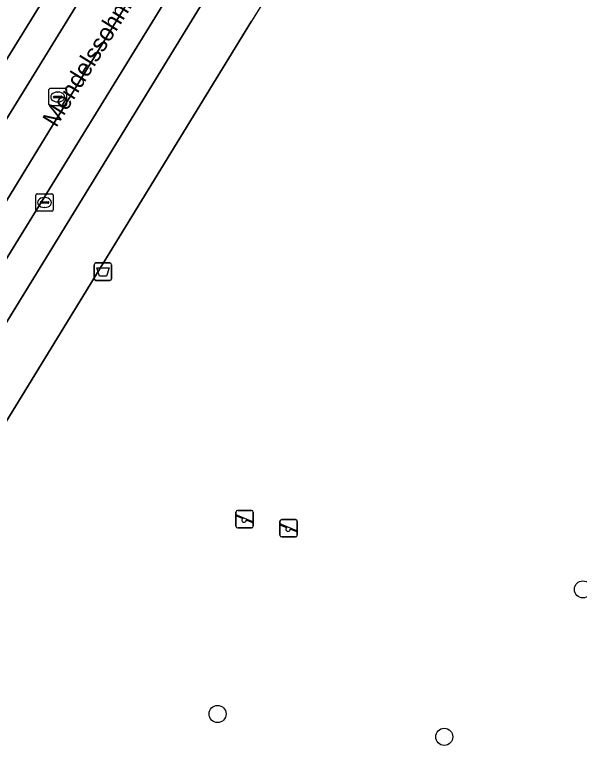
# Model space of a CAD drawing. Extents: x 159039 to 160102, y 381214 to 382524.
# Drawn here: x 159407.52 to 159439.83, y 381776.87 to 381818.69 of the extents above; entities that cross this region are included whole.
import ezdxf

# ---------------------------------------------------------------- set-up
doc = ezdxf.new("R2010")
doc.units = 0
for name, color, linetype in [('IMGEO_Afvalbak', 7, 'Continuous'), ('IMGEO_Boom', 7, 'Continuous'), ('IMGEO_Groenvoorziening', 7, 'Continuous'), ('IMGEO_Kolk', 7, 'Continuous'), ('IMGEO_Openbare_ruimte_label', 7, 'Continuous'), ('IMGEO_Parkeervlak_open', 7, 'Continuous'), ('IMGEO_Rijbaan_lokaal_gesloten', 7, 'Continuous'), ('IMGEO_Rioolput', 7, 'Continuous'), ('IMGEO_Speelvoorziening', 7, 'Continuous'), ('IMGEO_Voetpad_open', 7, 'Continuous')]:
    doc.layers.add(name, color=color, linetype=linetype)

msp = doc.modelspace()

# ---------------------------------------------------------------- linework, layer by layer
at = {"layer": 'IMGEO_Afvalbak'}
for p, q in [((159412.075, 381803.574), (159412.075, 381804.374)), ((159412.075, 381804.374), (159412.075, 381803.574)), ((159412.175, 381804.474), (159412.965, 381804.474)), ((159412.965, 381804.474), (159412.175, 381804.474)), ((159413.065, 381804.374), (159413.065, 381803.574)), ((159413.065, 381803.574), (159413.065, 381804.374)), ((159412.965, 381803.474), (159412.175, 381803.474)), ((159412.175, 381803.474), (159412.965, 381803.474))]:
    msp.add_line(p, q, dxfattribs=at)
msp.add_lwpolyline([(159412.218, 381804.188), (159412.922, 381804.188), (159412.773, 381803.718), (159412.367, 381803.718), (159412.218, 381804.188)], dxfattribs=at)
for centre, start, end in [((159412.175, 381804.374), 90, 180), ((159412.175, 381804.374), 90, 180), ((159412.965, 381804.374), 0, 90), ((159412.965, 381804.374), 360, 90), ((159412.175, 381803.574), 180, 270), ((159412.175, 381803.574), 180, 270), ((159412.965, 381803.574), 270, 0), ((159412.965, 381803.574), 270, 0)]:
    msp.add_arc(centre, 0.1, start, end, dxfattribs=at)
at = {"layer": 'IMGEO_Boom'}
for centre in [(159440.027, 381785.796), (159419.13, 381778.666), (159432.098, 381777.358)]:
    msp.add_circle(centre, 0.489, dxfattribs=at)
at = {"layer": 'IMGEO_Groenvoorziening'}
msp.add_lwpolyline([(159421.066, 381818.312), (159406.639, 381794.78), (159402.505, 381787.621), (159397.942, 381779.448), (159397.452, 381778.605)], dxfattribs=at)
msp.add_arc((160582.266, 381102.158), 1364.281, 147.122201, 148.336388, dxfattribs=at)
at = {"layer": 'IMGEO_Kolk'}
for p, q in [((159408.731, 381807.508), (159408.731, 381808.36)), ((159408.806, 381808.434), (159409.658, 381808.434)), ((159409.219, 381808.214), (159409.244, 381808.214)), ((159409.732, 381808.36), (159409.732, 381807.508)), ((159408.99, 381807.928), (159408.99, 381807.94)), ((159409.428, 381807.891), (159409.03, 381807.891)), ((159409.033, 381807.977), (159409.431, 381807.977)), ((159409.242, 381807.654), (159409.217, 381807.654)), ((159409.474, 381807.94), (159409.474, 381807.928)), ((159409.658, 381807.434), (159408.806, 381807.434))]:
    msp.add_line(p, q, dxfattribs=at)
for points in [[(159408.731, 381807.508), (159408.731, 381808.36)], [(159408.806, 381808.434), (159409.658, 381808.434)], [(159409.732, 381808.36), (159409.732, 381807.508)], [(159409.658, 381807.434), (159408.806, 381807.434)]]:
    msp.add_lwpolyline(points, dxfattribs=at)
for centre, radius, start, end in [((159408.808, 381808.358), 0.0765, 91.552, 178.448), ((159408.808, 381808.358), 0.0765, 91.552, 178.448), ((159409.656, 381808.358), 0.0765, 1.552, 88.448), ((159409.656, 381808.358), 0.0765, 1.552, 88.448), ((159409.03, 381807.937), 0.0403, 85.8775, 175.7526), ((159409.027, 381807.927), 0.0366, 178.938, 274.7102), ((159409.431, 381807.934), 0.043, 264.8664, 352.4533), ((159409.435, 381807.939), 0.0386, 1.7309, 96.639), ((159408.808, 381807.51), 0.0765, 181.552, 268.448), ((159408.808, 381807.51), 0.0765, 181.552, 268.448), ((159409.656, 381807.51), 0.0765, 271.552, 358.448), ((159409.656, 381807.51), 0.0765, 271.552, 358.448)]:
    msp.add_arc(centre, radius, start, end, dxfattribs=at)
for centre, major_axis, ratio, start_param, end_param in [((159409.218, 381807.934), (-0.387, 0.002), 0.722429, 4.712389, 7.853982), ((159409.243, 381807.934), (-0.39, 0.002), 0.717154, 1.570796, 4.712389)]:
    msp.add_ellipse(centre, major_axis=major_axis, ratio=ratio, start_param=start_param, end_param=end_param, dxfattribs=at)
at = {"layer": 'IMGEO_Parkeervlak_open'}
for points in [[(159495.744, 381934.93), (159479.948, 381913.867), (159472.544, 381903.698), (159465.19, 381893.41), (159456.94, 381881.697), (159449.873, 381871.488), (159437.829, 381853.565), (159427.699, 381837.953), (159418.936, 381824.033), (159404.64, 381800.812), (159400.746, 381794.258), (159396.213, 381786.294), (159394.802, 381783.778), (159393.013, 381780.216)], [(159388.803, 381785.24), (159396.798, 381799.408), (159399.834, 381804.431), (159417.421, 381832.946), (159422.676, 381841.238), (159420.947, 381842.368), (159415.674, 381834.072), (159406.901, 381819.922), (159394.572, 381799.726), (159386.658, 381785.747)], [(159396.032, 381782.098), (159402.419, 381793.359), (159405.684, 381798.889), (159407.08, 381801.11), (159420.575, 381823.146), (159428.809, 381836.319)]]:
    msp.add_lwpolyline(points, dxfattribs=at)
at = {"layer": 'IMGEO_Rijbaan_lokaal_gesloten'}
for points in [[(159424.166, 381840.264), (159422.676, 381841.238), (159417.421, 381832.946), (159399.834, 381804.431), (159396.798, 381799.408), (159388.803, 381785.24)], [(159426.197, 381838.936), (159424.166, 381840.264), (159418.168, 381830.791), (159400.004, 381801.271), (159390.157, 381784.008)], [(159390.157, 381784.008), (159400.004, 381801.271), (159418.168, 381830.791), (159424.166, 381840.264)], [(159394.274, 381786.572), (159397.405, 381792.005), (159401.306, 381798.719), (159405.571, 381805.619), (159415.465, 381821.817), (159420.934, 381830.666), (159426.197, 381838.936)], [(159400.746, 381794.258), (159404.64, 381800.812), (159418.936, 381824.033), (159427.699, 381837.953), (159426.197, 381838.936), (159420.934, 381830.666), (159415.465, 381821.817), (159405.571, 381805.619), (159401.306, 381798.719), (159397.405, 381792.005), (159394.274, 381786.572)]]:
    msp.add_lwpolyline(points, dxfattribs=at)
at = {"layer": 'IMGEO_Rioolput'}
for p, q in [((159409.486, 381813.545), (159409.486, 381814.397)), ((159409.561, 381814.471), (159410.413, 381814.471)), ((159410.487, 381814.397), (159410.487, 381813.545)), ((159409.745, 381813.965), (159409.745, 381813.977)), ((159410.183, 381813.928), (159409.785, 381813.928)), ((159409.788, 381814.014), (159410.186, 381814.014)), ((159409.974, 381814.251), (159409.999, 381814.251)), ((159410.229, 381813.977), (159410.229, 381813.965)), ((159410.413, 381813.471), (159409.561, 381813.471)), ((159409.997, 381813.691), (159409.972, 381813.691))]:
    msp.add_line(p, q, dxfattribs=at)
for points in [[(159409.486, 381813.545), (159409.486, 381814.397)], [(159409.561, 381814.471), (159410.413, 381814.471)], [(159410.487, 381814.397), (159410.487, 381813.545)], [(159410.413, 381813.471), (159409.561, 381813.471)]]:
    msp.add_lwpolyline(points, dxfattribs=at)
for centre, radius, start, end in [((159409.563, 381814.395), 0.0765, 91.552, 178.448), ((159409.563, 381814.395), 0.0765, 91.552, 178.448), ((159410.411, 381814.395), 0.0765, 1.552, 88.448), ((159410.411, 381814.395), 0.0765, 1.552, 88.448), ((159409.785, 381813.974), 0.0403, 85.8775, 175.7526), ((159409.782, 381813.964), 0.0366, 178.938, 274.7102), ((159410.186, 381813.971), 0.043, 264.8664, 352.4533), ((159410.19, 381813.976), 0.0386, 1.7309, 96.639), ((159409.563, 381813.547), 0.0765, 181.552, 268.448), ((159409.563, 381813.547), 0.0765, 181.552, 268.448), ((159410.411, 381813.547), 0.0765, 271.552, 358.448), ((159410.411, 381813.547), 0.0765, 271.552, 358.448)]:
    msp.add_arc(centre, radius, start, end, dxfattribs=at)
for centre, major_axis, ratio, start_param, end_param in [((159409.973, 381813.971), (-0.387, 0.002), 0.722429, 4.712389, 7.853982), ((159409.998, 381813.971), (-0.39, 0.002), 0.717154, 1.570796, 4.712389)]:
    msp.add_ellipse(centre, major_axis=major_axis, ratio=ratio, start_param=start_param, end_param=end_param, dxfattribs=at)
at = {"layer": 'IMGEO_Speelvoorziening'}
for p, q in [((159420.182, 381789.415), (159420.182, 381790.215)), ((159420.182, 381790.215), (159420.182, 381789.415)), ((159420.282, 381790.315), (159421.072, 381790.315)), ((159421.072, 381790.315), (159420.282, 381790.315)), ((159421.172, 381790.215), (159421.172, 381789.415)), ((159421.172, 381789.415), (159421.172, 381790.215)), ((159420.565, 381789.843), (159420.226, 381789.98)), ((159420.251, 381790.04), (159421.127, 381789.687)), ((159421.103, 381789.627), (159420.763, 381789.764)), ((159422.7, 381788.895), (159422.7, 381789.695)), ((159422.7, 381789.695), (159422.7, 381788.895)), ((159422.8, 381789.795), (159423.59, 381789.795)), ((159423.59, 381789.795), (159422.8, 381789.795)), ((159423.69, 381789.695), (159423.69, 381788.895)), ((159423.69, 381788.895), (159423.69, 381789.695)), ((159421.072, 381789.315), (159420.282, 381789.315)), ((159420.282, 381789.315), (159421.072, 381789.315)), ((159423.083, 381789.323), (159422.744, 381789.46)), ((159422.769, 381789.52), (159423.645, 381789.167)), ((159423.621, 381789.107), (159423.281, 381789.244)), ((159423.59, 381788.795), (159422.8, 381788.795)), ((159422.8, 381788.795), (159423.59, 381788.795))]:
    msp.add_line(p, q, dxfattribs=at)
for centre, radius, start, end in [((159420.282, 381790.215), 0.1, 90, 180), ((159420.282, 381790.215), 0.1, 90, 180), ((159421.072, 381790.215), 0.1, 0, 90), ((159421.072, 381790.215), 0.1, 360, 90), ((159420.239, 381790.01), 0.0327, 68.078, 248.078), ((159420.644, 381789.753), 0.12, 130.9928, 5.1632), ((159421.115, 381789.657), 0.0327, 248.078, 68.078), ((159422.8, 381789.695), 0.1, 90, 180), ((159422.8, 381789.695), 0.1, 90, 180), ((159423.59, 381789.695), 0.1, 0, 90), ((159423.59, 381789.695), 0.1, 360, 90), ((159420.282, 381789.415), 0.1, 180, 270), ((159420.282, 381789.415), 0.1, 180, 270), ((159421.072, 381789.415), 0.1, 270, 0), ((159421.072, 381789.415), 0.1, 270, 0), ((159422.757, 381789.49), 0.0327, 68.078, 248.078), ((159423.162, 381789.233), 0.12, 130.9928, 5.1632), ((159422.8, 381788.895), 0.1, 180, 270), ((159422.8, 381788.895), 0.1, 180, 270), ((159423.59, 381788.895), 0.1, 270, 0), ((159423.59, 381788.895), 0.1, 270, 0), ((159423.633, 381789.137), 0.0327, 248.078, 68.078)]:
    msp.add_arc(centre, radius, start, end, dxfattribs=at)
at = {"layer": 'IMGEO_Voetpad_open'}
for points in [[(159428.809, 381836.319), (159420.575, 381823.146), (159407.08, 381801.11), (159405.684, 381798.889), (159402.419, 381793.359), (159396.032, 381782.098)], [(159393.013, 381780.216), (159397.452, 381778.605), (159397.942, 381779.448), (159402.505, 381787.621), (159406.639, 381794.78), (159421.066, 381818.312)]]:
    msp.add_lwpolyline(points, dxfattribs=at)
msp.add_arc((160582.266, 381102.158), 1364.281, 147.122201, 148.336388, dxfattribs=at)

# ---------------------------------------------------------------- texts
at = {"layer": 'IMGEO_Openbare_ruimte_label'}
msp.add_text('Mendelssohnlaan', height=1, rotation=58.1222, dxfattribs=at).set_placement((159409.903, 381812.183))

doc.saveas('drawing.dxf')
